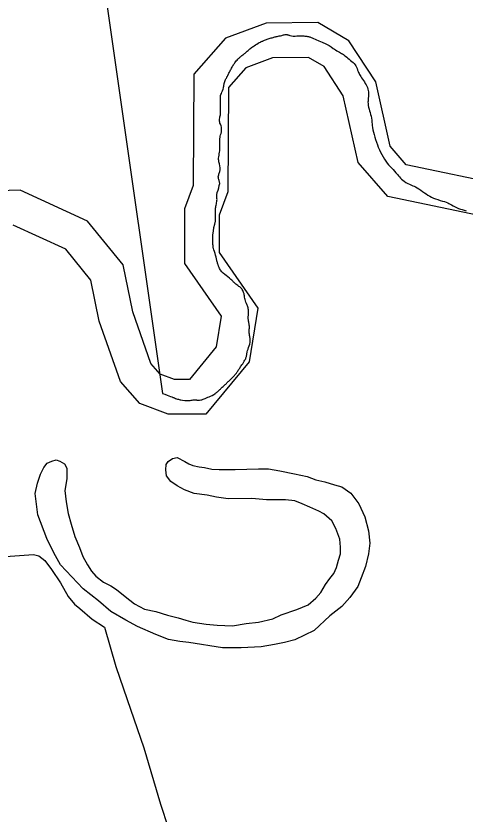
# Model space of a CAD drawing. Extents: x 2082433 to 2279600, y 546599 to 755198.
# Drawn here: x 2203940 to 2206062, y 609157 to 612925 of the extents above; entities that cross this region are included whole.
import ezdxf

# ---------------------------------------------------------------- set-up
doc = ezdxf.new("R2010")
doc.units = 0
for name, color, linetype in [('Exist Boundary Political Fire Districts', 7, 'Continuous'), ('Exist Hydrographic Pond Under 1500 Sq Ft', 7, 'Continuous'), ('Exist Hydrographic River Shore', 7, 'Continuous'), ('Exist Road Non-System Type 51', 7, 'Continuous')]:
    doc.layers.add(name, color=color, linetype=linetype)

msp = doc.modelspace()

# ---------------------------------------------------------------- linework, layer by layer
at = {"layer": 'Exist Boundary Political Fire Districts'}
for points in [[(2203021.3, 622392.4), (2204632.6, 611143.4), (2204643.5, 611139.4), (2204653.6, 611135.5), (2204662.8, 611132.1), (2204670.6, 611129.1), (2204676.3, 611126.8), (2204679.4, 611125.4), (2204681.2, 611124.6), (2204684.3, 611123.3), (2204688.4, 611121.7), (2204693.3, 611120), (2204698.3, 611118.2), (2204703.2, 611116.6), (2204707.5, 611115.4), (2204711.6, 611114.4), (2204715.1, 611113.8), (2204718.6, 611113.2), (2204725.9, 611112.2), (2204738, 611110.6), (2204744.2, 611109.9), (2204749.9, 611109.4), (2204755.3, 611109.3), (2204759.2, 611109.8), (2204762.7, 611110.4), (2204767, 611111.2), (2204771.7, 611112.1), (2204776.8, 611112.7), (2204782.3, 611113.1), (2204787.5, 611113), (2204789.9, 611112.8), (2204792.2, 611112.5), (2204794.2, 611112.2), (2204796.5, 611111.9), (2204798.5, 611111.5), (2204800.8, 611111.4), (2204806.5, 611111.4), (2204812.7, 611112.3), (2204818.8, 611113.7), (2204824.6, 611115.5), (2204829.7, 611117.5), (2204834.2, 611119.7), (2204839.5, 611122.4), (2204845.7, 611124.9), (2204852.3, 611127.5), (2204859.2, 611130.5), (2204866.4, 611133.8), (2204874, 611137.8), (2204877.5, 611139.9), (2204878.9, 611141), (2204880.6, 611142), (2204883.2, 611144.2), (2204886.1, 611146.3), (2204888.8, 611148.6), (2204891.4, 611150.9), (2204894.1, 611153.1), (2204896.3, 611155.2), (2204898.2, 611157), (2204900.2, 611158.9), (2204902.7, 611161.2), (2204905.6, 611163.6), (2204908.2, 611166.2), (2204911.5, 611169.1), (2204914.8, 611172.2), (2204918.5, 611175.7), (2204922, 611178.9), (2204925.1, 611181.9), (2204927.9, 611184.7), (2204931, 611187.6), (2204934.1, 611190.5), (2204936.9, 611193.3), (2204943.1, 611199.1), (2204945.8, 611201.8), (2204948.4, 611204.4), (2204950.7, 611206.6), (2204953.6, 611209.3), (2204956.8, 611212.2), (2204959.9, 611215.5), (2204963.6, 611219.1), (2204967.5, 611223), (2204971.6, 611227.3), (2204974.5, 611230.7), (2204976.9, 611233.8)], [(2205022, 612749.6), (2205025.5, 612752.4), (2205029, 612755.7), (2205032.9, 612759.2), (2205037.2, 612762.9), (2205041.3, 612766.4), (2205045.2, 612769.8), (2205049.3, 612773), (2205053, 612776), (2205056.7, 612778.9), (2205061, 612781.8), (2205065.3, 612784.8), (2205071.3, 612788.8), (2205077.4, 612792.8), (2205083.8, 612796.6), (2205089.7, 612799.8), (2205094.8, 612802.4), (2205098.7, 612804), (2205100.6, 612804.6), (2205102.8, 612805.6), (2205105.5, 612806.8), (2205108.6, 612808.1), (2205111.4, 612809.5), (2205114.5, 612810.8), (2205119, 612812.7), (2205123.3, 612814.4), (2205127.2, 612815.8), (2205135.8, 612818.6), (2205145.3, 612821.4), (2205150, 612822.8), (2205154.5, 612824), (2205158.8, 612825.2), (2205162.5, 612826.1), (2205165.6, 612826.8), (2205169.3, 612827.6), (2205173.8, 612828.5), (2205178.7, 612829.6), (2205184.2, 612830.9), (2205189.8, 612832.2), (2205195.3, 612833.6), (2205199.4, 612834.7), (2205203.5, 612835.7), (2205207.4, 612836.6), (2205211.5, 612837.3), (2205215.8, 612837.4), (2205220.5, 612837.2), (2205223.4, 612836.8), (2205226.3, 612836.1), (2205228.7, 612835.3), (2205231.2, 612834.4), (2205233.5, 612833.6), (2205235.5, 612832.8), (2205242.1, 612831.2), (2205250.1, 612830.5), (2205258.5, 612830.4), (2205267.5, 612830.8), (2205276.3, 612831.3), (2205284.7, 612831.6)], [(2205284.7, 612831.6), (2205288.8, 612831.6), (2205292.5, 612831.5), (2205296.2, 612831.3), (2205300.5, 612831), (2205304.8, 612830.5), (2205309.5, 612830), (2205313.8, 612829.4), (2205317.7, 612828.7), (2205321.4, 612827.9), (2205324.9, 612827), (2205328, 612826.1), (2205330.9, 612825.2), (2205342.9, 612820.5), (2205356.5, 612814.9), (2205371.2, 612808.5), (2205387, 612801.4), (2205403.2, 612794), (2205419.8, 612786.4), (2205424.6, 612782.7), (2205429.3, 612778.9), (2205439.3, 612771.7), (2205444.4, 612768.2), (2205450, 612764.7), (2205455.7, 612761.3), (2205461.7, 612758), (2205467.8, 612754.6), (2205473.6, 612751.5), (2205478.5, 612748.6), (2205482.6, 612746), (2205486.7, 612743), (2205491.4, 612739.3), (2205496.9, 612734.9), (2205502.7, 612730.3), (2205508.4, 612725.5), (2205514.6, 612720.7), (2205520.7, 612715.8), (2205526.7, 612710.8), (2205532.4, 612705.8), (2205537.5, 612700.7), (2205542.1, 612695.2), (2205545.7, 612689.2), (2205548.4, 612683.3), (2205551.5, 612676.8), (2205553.9, 612670.1), (2205556.4, 612663.7), (2205558.7, 612658.1), (2205560.7, 612653.5), (2205563, 612649.3), (2205565.8, 612644.3), (2205569.3, 612638.8), (2205573, 612632.8), (2205577.3, 612626.7), (2205581.2, 612620.7), (2205585.9, 612613.8), (2205590.2, 612607.1), (2205594.3, 612600.5), (2205597.8, 612593.9), (2205600.5, 612587), (2205602.5, 612579.9), (2205603.8, 612573.5), (2205604.8, 612566.5), (2205605.4, 612559.6), (2205606, 612552.8), (2205606, 612546.8), (2205605.2, 612541.9), (2205604.6, 612538.3), (2205604, 612533.9), (2205603.6, 612529), (2205603.2, 612523.7), (2205603, 612518.3), (2205603.2, 612512.8), (2205604.2, 612503.2), (2205606, 612494.2), (2205608.3, 612485.5), (2205610.7, 612477.2), (2205613.4, 612468.9), (2205615.7, 612460.7), (2205617.7, 612452), (2205619.2, 612442.5), (2205620.8, 612433), (2205621.8, 612423.6), (2205622.4, 612415), (2205623.3, 612407.6), (2205624.5, 612398.5), (2205626.5, 612388.1), (2205629.2, 612376.9), (2205632.3, 612365.3), (2205635.8, 612353.5), (2205639.2, 612342), (2205643.3, 612329.3), (2205647.5, 612317.2), (2205652, 612305.5), (2205657.1, 612293.9), (2205662.2, 612282.4), (2205668.6, 612270.8), (2205674.5, 612260.4), (2205681.1, 612249.7), (2205687.8, 612239.4), (2205694.2, 612230)], [(2204902.1, 612282.3), (2204902.7, 612288.2), (2204903.3, 612294), (2204903.5, 612299.6), (2204903.7, 612305.1), (2204903.7, 612310.4), (2204903.5, 612315.5), (2204903.3, 612322.5), (2204902.9, 612330.1), (2204902.9, 612337.9), (2204903.3, 612345.4), (2204903.9, 612352.4), (2204905.2, 612358.3), (2204907, 612364.1), (2204908.6, 612370.9), (2204910.3, 612378.2), (2204911.5, 612385.8), (2204911.7, 612393.6), (2204910.7, 612401.1), (2204909.3, 612405.9), (2204907.4, 612410.6), (2204905.6, 612415.1), (2204903.7, 612419.6), (2204902.3, 612423.9), (2204901.3, 612428.3), (2204901.1, 612433.3), (2204901.5, 612438.7), (2204902.3, 612444.2), (2204903.3, 612449.6), (2204904.5, 612454.4), (2204905.6, 612458.3), (2204906.2, 612461.8), (2204906.6, 612466.1), (2204906.6, 612475.8), (2204906.2, 612480.9), (2204906.2, 612490.3), (2204906.6, 612494.6), (2204906.6, 612498.7), (2204906.8, 612502.7), (2204906.8, 612510.8), (2204906.6, 612517.4), (2204906, 612524.4), (2204905.8, 612531.5), (2204905.6, 612538.2), (2204905.8, 612544.2), (2204906.8, 612549.1), (2204908.4, 612553.9), (2204910.7, 612559.4), (2204913.2, 612565.7), (2204915.8, 612572.3), (2204918.1, 612579.1), (2204919.9, 612585.9), (2204920.7, 612589.6), (2204921.6, 612593.2), (2204922, 612596.7), (2204922.6, 612600.2), (2204923.2, 612603.8), (2204924, 612607.2), (2204925.3, 612611.6), (2204926.7, 612616.3), (2204928.5, 612620.8), (2204930.6, 612625.1), (2204932.2, 612628.9), (2204934.1, 612632), (2204935.5, 612634.4), (2204936.9, 612637.4), (2204938.8, 612640.7), (2204940.8, 612644.3), (2204944.3, 612651.5), (2204946.2, 612655.5), (2204948.2, 612659.4), (2204950.3, 612663.1), (2204951.9, 612666.8), (2204954, 612670.7), (2204956.2, 612674.8), (2204958.5, 612679.3), (2204960.9, 612683.7), (2204963.2, 612688.2), (2204965.4, 612692.2), (2204967.5, 612695.6), (2204969.5, 612698.4), (2204971.8, 612701.3), (2204974.5, 612704.7), (2204977.8, 612708.6), (2204981, 612712.8), (2204984.5, 612716.9), (2204988, 612720.7), (2204990.1, 612722.7), (2204991.7, 612724.7), (2204993.5, 612726.6), (2204995.6, 612728.4), (2204997.8, 612730.4), (2205000.1, 612732.4), (2205003.8, 612735.5), (2205007.5, 612738.4), (2205011, 612741.2), (2205014.2, 612743.7), (2205017.3, 612745.9), (2205019.6, 612747.6), (2205022, 612749.6)], [(2204971, 611666.4), (2204967.9, 611669.1), (2204965.7, 611671.4), (2204962.8, 611674.2), (2204959.5, 611677.4), (2204955.8, 611680.9), (2204951.9, 611684.5), (2204948, 611687.9), (2204940.2, 611694.2), (2204932.8, 611699.6), (2204926.1, 611704.9), (2204919.3, 611710.6), (2204912.7, 611717.1), (2204906.8, 611725.1), (2204904.3, 611729), (2204901.7, 611733.1), (2204899.8, 611737), (2204898, 611740.7), (2204896.8, 611743.8), (2204896.3, 611746.2), (2204895.7, 611748.2), (2204894.9, 611751), (2204894.1, 611754.1), (2204892.7, 611757.5), (2204891.4, 611761.1), (2204890.2, 611764.7), (2204889.2, 611768.7), (2204888.3, 611772.4), (2204887.5, 611776), (2204886.7, 611779.6), (2204886.1, 611783.2), (2204885.3, 611787), (2204883, 611795.5), (2204880.4, 611804.4), (2204877.3, 611813.2), (2204874.8, 611821), (2204872.8, 611827.2), (2204871.9, 611831.1), (2204871.5, 611835.1), (2204871.3, 611838.3), (2204870.9, 611842), (2204870.5, 611846.1), (2204870.3, 611850.2), (2204869.5, 611872.1), (2204870.3, 611891.7), (2204872.6, 611909.6), (2204875.4, 611926.1), (2204879.3, 611941.8), (2204883.2, 611957.1), (2204883, 611963.4), (2204882.8, 611969.7), (2204882.8, 611975.7), (2204882.4, 611981.4), (2204882.2, 611986.8), (2204882.2, 612006.8), (2204882.4, 612012.5), (2204882.8, 612017.9), (2204883.4, 612022.7), (2204884.5, 612027.5), (2204885.7, 612032.4), (2204886.7, 612037.7), (2204887.9, 612043.1), (2204889, 612048.7), (2204889.6, 612054.3), (2204889.8, 612059), (2204889.6, 612063.6), (2204889.6, 612068.2), (2204889.2, 612072.6), (2204889.2, 612077), (2204889.6, 612081.1), (2204891.2, 612091.3), (2204894.5, 612102.6), (2204897.8, 612114), (2204900.7, 612125), (2204902.3, 612134.6), (2204901.5, 612141.9), (2204900.4, 612144.7), (2204899.2, 612148.3), (2204898, 612152.5), (2204897, 612157), (2204896.3, 612161.7), (2204895.9, 612166.3), (2204896.5, 612170.8), (2204897.6, 612175), (2204899, 612179.2), (2204900.4, 612183.1), (2204902.1, 612186.9), (2204903.3, 612190.7), (2204904.5, 612199), (2204904.3, 612208.3), (2204902.9, 612217.9), (2204901.1, 612227.2), (2204899, 612235.9), (2204897.6, 612243.1), (2204897, 612248.4), (2204897.2, 612254.4), (2204898.2, 612261), (2204899.4, 612268), (2204900.7, 612275.1), (2204902.1, 612282.3)], [(2205694.2, 612230), (2205700.1, 612222.3), (2205705.7, 612216.7), (2205710.2, 612212.4), (2205715.9, 612206.7), (2205722.3, 612200.1), (2205728.7, 612192.7), (2205735.4, 612185.1), (2205742, 612177.5), (2205747.3, 612171.3), (2205752, 612165.4), (2205756.9, 612159.8), (2205762.1, 612154.4), (2205767.4, 612149.4), (2205773.8, 612144.7), (2205782, 612139.6), (2205790.8, 612134.8), (2205799.8, 612130.6), (2205808.2, 612127), (2205815.8, 612123.9), (2205821.9, 612121.5), (2205828.3, 612118.5), (2205835.7, 612114.1), (2205843.7, 612108.8), (2205852.5, 612102.9), (2205861.3, 612096.7), (2205869.7, 612090.7), (2205878.3, 612084.8), (2205886.7, 612079.5), (2205894.9, 612074.6), (2205903.6, 612070.1), (2205912.6, 612065.9), (2205922.4, 612061.9), (2205933.3, 612058.1), (2205944.2, 612054.7), (2205954.8, 612051.5), (2205964.7, 612048.6), (2205973.3, 612045.8), (2205980, 612043), (2205985, 612040.5), (2205991.5, 612037), (2205998.5, 612033.2), (2206006.3, 612029), (2206014.3, 612024.9), (2206022.1, 612021.1), (2206031.3, 612017.1), (2206040.3, 612013.8), (2206048.9, 612010.9), (2206058.2, 612008.2), (2206067.8, 612005.6)], [(2204976.9, 611233.8), (2204979.6, 611236.6), (2204981.4, 611239.4), (2204983.5, 611242.3), (2204985.5, 611245.4), (2204987.8, 611248.9), (2204990.3, 611252.6), (2204992.5, 611256.4), (2204994.8, 611260), (2204996.8, 611263.3), (2204998.7, 611266.2), (2205001.5, 611270.1), (2205004.4, 611274.3), (2205007.7, 611278.8), (2205011.2, 611283.7), (2205014.7, 611289.3), (2205018.8, 611295.4), (2205021.2, 611299.6), (2205023.5, 611303.5), (2205025.3, 611307.1), (2205026.6, 611310.7), (2205027.8, 611314.3), (2205028.8, 611318.2), (2205029.4, 611321.9), (2205030.2, 611325.7), (2205030.7, 611329.6), (2205031.3, 611333.3), (2205032.1, 611336.7), (2205032.5, 611339.8), (2205034.3, 611346.1), (2205036.6, 611352.7), (2205039.3, 611359.9), (2205041.7, 611367.7), (2205044.2, 611376.1), (2205046, 611385.4), (2205046.4, 611389.7), (2205046.6, 611393.5), (2205046.4, 611397.1), (2205046.2, 611400.4), (2205045.8, 611403.9), (2205045.2, 611407.4), (2205044.2, 611412.3), (2205043.6, 611417.4), (2205042.5, 611422.5), (2205041.9, 611427.3), (2205041.5, 611431.5), (2205041.5, 611435), (2205041.7, 611438.2), (2205041.9, 611442), (2205042.3, 611446.4), (2205042.5, 611451.1), (2205042.8, 611456), (2205042.5, 611461), (2205041.9, 611466.2), (2205041.3, 611471.1), (2205040.5, 611475.6), (2205039.5, 611480.1), (2205038.7, 611484.7), (2205038, 611489.5), (2205037.4, 611496.9), (2205037.4, 611504.6), (2205037.8, 611512.4), (2205038.2, 611519.5), (2205038.4, 611525.8), (2205038.7, 611530.6), (2205038.4, 611533.7), (2205038, 611537.7), (2205037.2, 611542.4), (2205036.2, 611547.3), (2205034.8, 611552.5), (2205033.3, 611557.4), (2205032.5, 611559.5), (2205031.7, 611561.4), (2205031.1, 611563.2), (2205030.2, 611565), (2205029.2, 611566.8), (2205028.4, 611568.6), (2205026.3, 611574.2), (2205024.3, 611580.3), (2205022.5, 611586.4), (2205021, 611592.2), (2205020, 611597.4), (2205019.6, 611601.4), (2205019.2, 611604.8), (2205018.4, 611609.1), (2205017.3, 611613.9), (2205015.5, 611619.1), (2205013.4, 611624.4), (2205011.2, 611629.5), (2205008.9, 611633.5), (2205006.3, 611637), (2205003.6, 611640.2), (2205000.5, 611643), (2204997, 611645.8), (2204993.5, 611648.6), (2204988.8, 611652.3), (2204983.7, 611656.1), (2204979, 611659.8), (2204974.7, 611663.2), (2204971, 611666.4)]]:
    msp.add_lwpolyline(points, dxfattribs=at)
at = {"layer": 'Exist Hydrographic Pond Under 1500 Sq Ft'}
for points in [[(2204899.2, 610783.6), (2204974.9, 610783.9), (2205085.2, 610786.7), (2205132.8, 610787.3), (2205187.3, 610777.4), (2205255.2, 610763.9), (2205315.3, 610750.4), (2205357.3, 610734.7), (2205399.5, 610725.1), (2205445.3, 610711.3), (2205479.3, 610701.7), (2205521.5, 610671.8), (2205560.1, 610622.2), (2205588.4, 610560.3), (2205604.8, 610494.6), (2205611.2, 610436.4), (2205605.4, 610386.6), (2205592.1, 610326.6), (2205570.6, 610272.2), (2205554.8, 610232.4), (2205517, 610180.1), (2205479.5, 610138), (2205423.5, 610093.3), (2205348.3, 610024.7), (2205256.8, 609980.2), (2205208.8, 609967.9), (2205160.9, 609957.8), (2205098.7, 609947.3), (2205003.2, 609942.6), (2204915, 609942.1), (2204756.9, 609966.8), (2204714.5, 609972.4), (2204660.7, 609982.1), (2204600.7, 610005.9), (2204514.5, 610043.2), (2204458.4, 610072.8), (2204387.8, 610114.2), (2204329.8, 610163.9), (2204257.4, 610221.5), (2204150.4, 610334.6), (2204118, 610390.2), (2204086, 610457.8), (2204042.9, 610569.8), (2204036.8, 610619.8), (2204030, 610671.5), (2204041.9, 610719.6), (2204055.8, 610761.7), (2204071.2, 610793.8), (2204087.4, 610813.7), (2204109.6, 610824.2), (2204129.2, 610830.1), (2204147.3, 610824.1), (2204169.2, 610810.7), (2204179.5, 610790.5), (2204179.7, 610740.6), (2204170.5, 610684.4), (2204176.4, 610630.8), (2204186.9, 610576.9), (2204201, 610526.8), (2204217.8, 610467.1), (2204239.8, 610415.1), (2204256.4, 610373.4), (2204278.5, 610333.5), (2204297, 610303.5), (2204317.3, 610279.8), (2204353, 610252.1), (2204387.4, 610234.3), (2204415.3, 610218.3), (2204455.7, 610184.7), (2204500, 610149.2), (2204547.8, 610125.3), (2204600.2, 610113.8), (2204656, 610096), (2204705.9, 610084.4), (2204741.7, 610072.9), (2204776.2, 610062.9), (2204838.5, 610053.5), (2204890.2, 610049.7), (2204962.2, 610046.1), (2205028.2, 610056.9), (2205086.2, 610063.1), (2205153.9, 610079.6), (2205193.5, 610098), (2205267.3, 610122.5), (2205321.2, 610144.8), (2205357.1, 610177.1), (2205381.1, 610203.1), (2205402.6, 610241.2), (2205422.7, 610269.4), (2205442, 610293.6), (2205453.9, 610321.5), (2205463.9, 610355.7), (2205474, 610385.8), (2205473.8, 610417.4), (2205469.5, 610455.4), (2205451, 610505.6), (2205432.8, 610541.2), (2205394.2, 610575), (2205370.2, 610586.8), (2205328.4, 610606.5)], [(2205328.4, 610606.5), (2205291.9, 610622.5), (2205258.1, 610636.1), (2205214, 610641.6), (2205123.7, 610641), (2205054, 610646.6), (2204942.3, 610645.7), (2204887.7, 610653.5), (2204843.9, 610663), (2204781.9, 610670.7), (2204735.8, 610688.2), (2204702, 610706.3), (2204671.6, 610727.9), (2204651.5, 610753.7), (2204647.4, 610781.9), (2204649.1, 610807.6), (2204659.1, 610821.9), (2204678.8, 610835.9), (2204700.9, 610840.3), (2204737, 610822.3), (2204757.1, 610810.3), (2204775, 610802.8), (2204805.1, 610797), (2204831.1, 610793), (2204865.2, 610785.5), (2204899.2, 610783.6)]]:
    msp.add_lwpolyline(points, dxfattribs=at)
at = {"layer": 'Exist Hydrographic River Shore'}
for points in [[(2206251.9, 612124.6), (2205784.2, 612222.9), (2205707.2, 612310.2), (2205639.5, 612613.9), (2205512, 612808.6), (2205366.7, 612894.5), (2205121.5, 612891.7), (2204930.6, 612820.4), (2204780.8, 612649.8), (2204776.8, 612125.3), (2204735.6, 612014.1), (2204736.8, 611757.3), (2204909.5, 611507.5), (2204886.3, 611362.5), (2204759.8, 611209.3), (2204688.6, 611208.9), (2204621.7, 611234.4), (2204577.7, 611284.1), (2204491.9, 611528), (2204445.9, 611749.6), (2204278.4, 611956.8), (2203959.4, 612103.2), (2203544.3, 612090.3)], [(2206231.8, 611961.2), (2205697.1, 612073.5), (2205556.3, 612233.3), (2205485.9, 612549), (2205395.6, 612686.8), (2205322.7, 612730), (2205152.1, 612728), (2205026.7, 612681.1), (2204944.4, 612587.4), (2204940.6, 612095.3), (2204899.8, 611985.1), (2204900.6, 611808.9), (2205081.9, 611546.5), (2205041.2, 611292.5), (2204837.5, 611045.8), (2204658.9, 611044.7), (2204525.7, 611095.4), (2204433.6, 611199.3), (2204333.5, 611483.9), (2204293.4, 611677.4), (2204175, 611823.7), (2203926, 611938.1)]]:
    msp.add_lwpolyline(points, dxfattribs=at)
at = {"layer": 'Exist Road Non-System Type 51'}
for points in [[(2203867.6, 610371.6), (2203979.1, 610380.2), (2204022, 610382.3), (2204047.8, 610375.9), (2204075.6, 610354.5), (2204107.8, 610311.6), (2204149.6, 610249.4), (2204186.1, 610185), (2204216.1, 610148.5), (2204241.9, 610127.1), (2204299.8, 610077.8), (2204357.7, 610039.2)], [(2204357.7, 610039.2), (2204411.3, 609854.7), (2204464.9, 609698.1), (2204543.2, 609470.8), (2204622.6, 609204.8), (2204767.4, 608763), (2204905.7, 608340.4), (2205031.2, 607956.5), (2205060.1, 607877.1), (2205075.2, 607851.4), (2205090.2, 607836.4)]]:
    msp.add_lwpolyline(points, dxfattribs=at)

doc.saveas('drawing.dxf')
